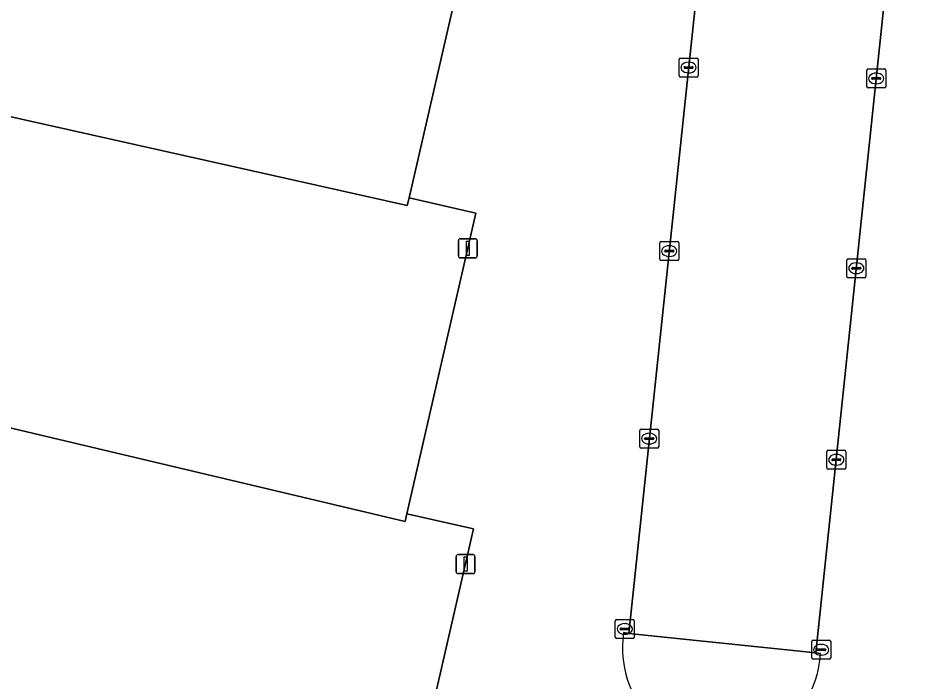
# Model space of a CAD drawing. Extents: x 161385 to 162589, y 388479 to 389756.
# Drawn here: x 162399.55 to 162447.55, y 388949.13 to 388984 of the extents above; entities that cross this region are included whole.
import ezdxf

# ---------------------------------------------------------------- set-up
doc = ezdxf.new("R2010")
doc.units = 0
for name, color, linetype in [('IMGEO_Groenvoorziening', 7, 'Continuous'), ('IMGEO_Kolk', 7, 'Continuous'), ('IMGEO_Lichtmast', 7, 'Continuous'), ('IMGEO_Pand', 7, 'Continuous'), ('IMGEO_Parkeervlak_open', 7, 'Continuous'), ('IMGEO_Rijbaan_lokaal_open', 7, 'Continuous')]:
    doc.layers.add(name, color=color, linetype=linetype)

msp = doc.modelspace()

# ---------------------------------------------------------------- linework, layer by layer
at = {"layer": 'IMGEO_Groenvoorziening'}
msp.add_lwpolyline([(162441.747, 388950.626), (162441.51, 388950.644), (162431.67, 388951.665), (162431.396, 388951.714)], dxfattribs=at)
msp.add_arc((162436.542, 388950.887), 5.212, 170.8722, 357.127, dxfattribs=at)
at = {"layer": 'IMGEO_Kolk'}
for p, q in [((162434.311, 388980.984), (162434.311, 388981.836)), ((162434.386, 388981.91), (162435.238, 388981.91)), ((162434.799, 388981.69), (162434.824, 388981.69)), ((162435.312, 388981.836), (162435.312, 388980.984)), ((162434.57, 388981.404), (162434.57, 388981.416)), ((162435.008, 388981.367), (162434.61, 388981.367)), ((162434.613, 388981.453), (162435.011, 388981.453)), ((162434.822, 388981.13), (162434.797, 388981.13)), ((162435.054, 388981.416), (162435.054, 388981.404)), ((162444.181, 388980.409), (162444.181, 388981.261)), ((162444.256, 388981.335), (162445.108, 388981.335)), ((162444.669, 388981.115), (162444.694, 388981.115)), ((162445.182, 388981.261), (162445.182, 388980.409)), ((162435.238, 388980.91), (162434.386, 388980.91)), ((162444.44, 388980.829), (162444.44, 388980.841)), ((162444.878, 388980.792), (162444.48, 388980.792)), ((162444.483, 388980.878), (162444.881, 388980.878)), ((162444.924, 388980.841), (162444.924, 388980.829)), ((162445.108, 388980.335), (162444.256, 388980.335)), ((162444.692, 388980.555), (162444.667, 388980.555)), ((162433.295, 388971.339), (162433.295, 388972.191)), ((162433.37, 388972.265), (162434.222, 388972.265)), ((162433.783, 388972.045), (162433.808, 388972.045)), ((162434.296, 388972.191), (162434.296, 388971.339)), ((162433.554, 388971.759), (162433.554, 388971.771)), ((162433.992, 388971.722), (162433.594, 388971.722)), ((162433.597, 388971.808), (162433.995, 388971.808)), ((162433.806, 388971.485), (162433.781, 388971.485)), ((162434.038, 388971.771), (162434.038, 388971.759)), ((162434.222, 388971.265), (162433.37, 388971.265)), ((162443.134, 388970.437), (162443.134, 388971.289)), ((162443.209, 388971.363), (162444.061, 388971.363)), ((162443.622, 388971.143), (162443.647, 388971.143)), ((162444.135, 388971.289), (162444.135, 388970.437)), ((162443.393, 388970.857), (162443.393, 388970.869)), ((162443.831, 388970.82), (162443.433, 388970.82)), ((162443.436, 388970.906), (162443.834, 388970.906)), ((162443.645, 388970.583), (162443.62, 388970.583)), ((162443.877, 388970.869), (162443.877, 388970.857)), ((162444.061, 388970.363), (162443.209, 388970.363)), ((162432.314, 388962.408), (162433.166, 388962.408)), ((162432.239, 388961.482), (162432.239, 388962.334)), ((162432.498, 388961.902), (162432.498, 388961.914)), ((162432.541, 388961.951), (162432.939, 388961.951)), ((162432.727, 388962.188), (162432.752, 388962.188)), ((162432.982, 388961.914), (162432.982, 388961.902)), ((162433.24, 388962.334), (162433.24, 388961.482)), ((162433.166, 388961.408), (162432.314, 388961.408)), ((162432.936, 388961.865), (162432.538, 388961.865)), ((162432.75, 388961.628), (162432.725, 388961.628)), ((162442.083, 388960.371), (162442.083, 388961.223)), ((162442.158, 388961.297), (162443.01, 388961.297)), ((162442.571, 388961.077), (162442.596, 388961.077)), ((162443.084, 388961.223), (162443.084, 388960.371)), ((162442.342, 388960.791), (162442.342, 388960.803)), ((162442.78, 388960.754), (162442.382, 388960.754)), ((162442.385, 388960.84), (162442.783, 388960.84)), ((162442.594, 388960.517), (162442.569, 388960.517)), ((162442.826, 388960.803), (162442.826, 388960.791)), ((162443.01, 388960.297), (162442.158, 388960.297)), ((162430.955, 388951.481), (162430.955, 388952.333)), ((162431.03, 388952.407), (162431.882, 388952.407)), ((162431.956, 388952.333), (162431.956, 388951.481)), ((162431.214, 388951.901), (162431.214, 388951.913)), ((162431.652, 388951.864), (162431.254, 388951.864)), ((162431.257, 388951.95), (162431.655, 388951.95)), ((162431.443, 388952.187), (162431.468, 388952.187)), ((162431.698, 388951.913), (162431.698, 388951.901)), ((162431.882, 388951.407), (162431.03, 388951.407)), ((162431.466, 388951.627), (162431.441, 388951.627)), ((162441.287, 388950.389), (162441.287, 388951.241)), ((162441.362, 388951.315), (162442.214, 388951.315)), ((162441.589, 388950.858), (162441.987, 388950.858)), ((162441.775, 388951.095), (162441.8, 388951.095)), ((162442.288, 388951.241), (162442.288, 388950.389)), ((162441.546, 388950.809), (162441.546, 388950.821)), ((162441.984, 388950.772), (162441.586, 388950.772)), ((162441.798, 388950.535), (162441.773, 388950.535)), ((162442.03, 388950.821), (162442.03, 388950.809)), ((162442.214, 388950.315), (162441.362, 388950.315))]:
    msp.add_line(p, q, dxfattribs=at)
for points in [[(162434.311, 388980.984), (162434.311, 388981.836)], [(162434.386, 388981.91), (162435.238, 388981.91)], [(162435.312, 388981.836), (162435.312, 388980.984)], [(162444.181, 388980.409), (162444.181, 388981.261)], [(162444.256, 388981.335), (162445.108, 388981.335)], [(162445.182, 388981.261), (162445.182, 388980.409)], [(162435.238, 388980.91), (162434.386, 388980.91)], [(162445.108, 388980.335), (162444.256, 388980.335)], [(162433.295, 388971.339), (162433.295, 388972.191)], [(162433.37, 388972.265), (162434.222, 388972.265)], [(162434.296, 388972.191), (162434.296, 388971.339)], [(162434.222, 388971.265), (162433.37, 388971.265)], [(162443.134, 388970.437), (162443.134, 388971.289)], [(162443.209, 388971.363), (162444.061, 388971.363)], [(162444.135, 388971.289), (162444.135, 388970.437)], [(162444.061, 388970.363), (162443.209, 388970.363)], [(162432.314, 388962.408), (162433.166, 388962.408)], [(162432.239, 388961.482), (162432.239, 388962.334)], [(162433.24, 388962.334), (162433.24, 388961.482)], [(162433.166, 388961.408), (162432.314, 388961.408)], [(162442.083, 388960.371), (162442.083, 388961.223)], [(162442.158, 388961.297), (162443.01, 388961.297)], [(162443.084, 388961.223), (162443.084, 388960.371)], [(162443.01, 388960.297), (162442.158, 388960.297)], [(162430.955, 388951.481), (162430.955, 388952.333)], [(162431.03, 388952.407), (162431.882, 388952.407)], [(162431.956, 388952.333), (162431.956, 388951.481)], [(162431.882, 388951.407), (162431.03, 388951.407)], [(162441.287, 388950.389), (162441.287, 388951.241)], [(162441.362, 388951.315), (162442.214, 388951.315)], [(162442.288, 388951.241), (162442.288, 388950.389)], [(162442.214, 388950.315), (162441.362, 388950.315)]]:
    msp.add_lwpolyline(points, dxfattribs=at)
for centre, radius, start, end in [((162434.388, 388981.834), 0.0765, 91.552, 178.448), ((162434.388, 388981.834), 0.0765, 91.552, 178.448), ((162435.236, 388981.834), 0.0765, 1.552, 88.448), ((162435.236, 388981.834), 0.0765, 1.552, 88.448), ((162434.61, 388981.413), 0.0403, 85.8775, 175.7526), ((162434.607, 388981.403), 0.0366, 178.938, 274.7102), ((162435.011, 388981.41), 0.043, 264.8664, 352.4533), ((162435.015, 388981.415), 0.0386, 1.7309, 96.639), ((162444.258, 388981.259), 0.0765, 91.552, 178.448), ((162444.258, 388981.259), 0.0765, 91.552, 178.448), ((162445.106, 388981.259), 0.0765, 1.552, 88.448), ((162445.106, 388981.259), 0.0765, 1.552, 88.448), ((162434.388, 388980.986), 0.0765, 181.552, 268.448), ((162434.388, 388980.986), 0.0765, 181.552, 268.448), ((162435.236, 388980.986), 0.0765, 271.552, 358.448), ((162435.236, 388980.986), 0.0765, 271.552, 358.448), ((162444.48, 388980.838), 0.0403, 85.8775, 175.7526), ((162444.477, 388980.828), 0.0366, 178.938, 274.7102), ((162444.881, 388980.835), 0.043, 264.8664, 352.4533), ((162444.885, 388980.84), 0.0386, 1.7309, 96.639), ((162444.258, 388980.411), 0.0765, 181.552, 268.448), ((162444.258, 388980.411), 0.0765, 181.552, 268.448), ((162445.106, 388980.411), 0.0765, 271.552, 358.448), ((162445.106, 388980.411), 0.0765, 271.552, 358.448), ((162433.372, 388972.189), 0.0765, 91.552, 178.448), ((162433.372, 388972.189), 0.0765, 91.552, 178.448), ((162434.22, 388972.189), 0.0765, 1.552, 88.448), ((162434.22, 388972.189), 0.0765, 1.552, 88.448), ((162433.594, 388971.768), 0.0403, 85.8775, 175.7526), ((162433.591, 388971.758), 0.0366, 178.938, 274.7102), ((162433.995, 388971.765), 0.043, 264.8664, 352.4533), ((162433.999, 388971.77), 0.0386, 1.7309, 96.639), ((162433.372, 388971.341), 0.0765, 181.552, 268.448), ((162433.372, 388971.341), 0.0765, 181.552, 268.448), ((162434.22, 388971.341), 0.0765, 271.552, 358.448), ((162434.22, 388971.341), 0.0765, 271.552, 358.448), ((162443.211, 388971.287), 0.0765, 91.552, 178.448), ((162443.211, 388971.287), 0.0765, 91.552, 178.448), ((162444.059, 388971.287), 0.0765, 1.552, 88.448), ((162444.059, 388971.287), 0.0765, 1.552, 88.448), ((162443.433, 388970.866), 0.0403, 85.8775, 175.7526), ((162443.43, 388970.856), 0.0366, 178.938, 274.7102), ((162443.834, 388970.863), 0.043, 264.8664, 352.4533), ((162443.838, 388970.868), 0.0386, 1.7309, 96.639), ((162443.211, 388970.439), 0.0765, 181.552, 268.448), ((162443.211, 388970.439), 0.0765, 181.552, 268.448), ((162444.059, 388970.439), 0.0765, 271.552, 358.448), ((162444.059, 388970.439), 0.0765, 271.552, 358.448), ((162432.316, 388962.332), 0.0765, 91.552, 178.448), ((162432.316, 388962.332), 0.0765, 91.552, 178.448), ((162433.164, 388962.332), 0.0765, 1.552, 88.448), ((162433.164, 388962.332), 0.0765, 1.552, 88.448), ((162432.538, 388961.911), 0.0403, 85.8775, 175.7526), ((162432.535, 388961.901), 0.0366, 178.938, 274.7102), ((162432.939, 388961.908), 0.043, 264.8664, 352.4533), ((162432.943, 388961.913), 0.0386, 1.7309, 96.639), ((162432.316, 388961.484), 0.0765, 181.552, 268.448), ((162432.316, 388961.484), 0.0765, 181.552, 268.448), ((162433.164, 388961.484), 0.0765, 271.552, 358.448), ((162433.164, 388961.484), 0.0765, 271.552, 358.448), ((162442.16, 388961.221), 0.0765, 91.552, 178.448), ((162442.16, 388961.221), 0.0765, 91.552, 178.448), ((162443.008, 388961.221), 0.0765, 1.552, 88.448), ((162443.008, 388961.221), 0.0765, 1.552, 88.448), ((162442.382, 388960.8), 0.0403, 85.8775, 175.7526), ((162442.379, 388960.79), 0.0366, 178.938, 274.7102), ((162442.783, 388960.797), 0.043, 264.8664, 352.4533), ((162442.787, 388960.802), 0.0386, 1.7309, 96.639), ((162442.16, 388960.373), 0.0765, 181.552, 268.448), ((162442.16, 388960.373), 0.0765, 181.552, 268.448), ((162443.008, 388960.373), 0.0765, 271.552, 358.448), ((162443.008, 388960.373), 0.0765, 271.552, 358.448), ((162431.032, 388952.331), 0.0765, 91.552, 178.448), ((162431.032, 388952.331), 0.0765, 91.552, 178.448), ((162431.88, 388952.331), 0.0765, 1.552, 88.448), ((162431.88, 388952.331), 0.0765, 1.552, 88.448), ((162431.254, 388951.91), 0.0403, 85.8775, 175.7526), ((162431.251, 388951.9), 0.0366, 178.938, 274.7102), ((162431.655, 388951.907), 0.043, 264.8664, 352.4533), ((162431.659, 388951.912), 0.0386, 1.7309, 96.639), ((162431.032, 388951.483), 0.0765, 181.552, 268.448), ((162431.032, 388951.483), 0.0765, 181.552, 268.448), ((162431.88, 388951.483), 0.0765, 271.552, 358.448), ((162431.88, 388951.483), 0.0765, 271.552, 358.448), ((162441.364, 388951.239), 0.0765, 91.552, 178.448), ((162441.364, 388951.239), 0.0765, 91.552, 178.448), ((162441.586, 388950.818), 0.0403, 85.8775, 175.7526), ((162441.991, 388950.82), 0.0386, 1.7309, 96.639), ((162442.212, 388951.239), 0.0765, 1.552, 88.448), ((162442.212, 388951.239), 0.0765, 1.552, 88.448), ((162441.364, 388950.391), 0.0765, 181.552, 268.448), ((162441.364, 388950.391), 0.0765, 181.552, 268.448), ((162441.583, 388950.808), 0.0366, 178.938, 274.7102), ((162441.987, 388950.815), 0.043, 264.8664, 352.4533), ((162442.212, 388950.391), 0.0765, 271.552, 358.448), ((162442.212, 388950.391), 0.0765, 271.552, 358.448)]:
    msp.add_arc(centre, radius, start, end, dxfattribs=at)
for centre, major_axis, ratio, start_param, end_param in [((162434.798, 388981.41), (-0.387, 0.002), 0.722429, 4.712389, 7.853982), ((162434.823, 388981.41), (-0.39, 0.002), 0.717154, 1.570796, 4.712389), ((162444.668, 388980.835), (-0.387, 0.002), 0.722429, 4.712389, 7.853982), ((162444.693, 388980.835), (-0.39, 0.002), 0.717154, 1.570796, 4.712389), ((162433.782, 388971.765), (-0.387, 0.002), 0.722429, 4.712389, 7.853982), ((162433.807, 388971.765), (-0.39, 0.002), 0.717154, 1.570796, 4.712389), ((162443.621, 388970.863), (-0.387, 0.002), 0.722429, 4.712389, 7.853982), ((162443.646, 388970.863), (-0.39, 0.002), 0.717154, 1.570796, 4.712389), ((162432.726, 388961.908), (-0.387, 0.002), 0.722429, 4.712389, 7.853982), ((162432.751, 388961.908), (-0.39, 0.002), 0.717154, 1.570796, 4.712389), ((162442.57, 388960.797), (-0.387, 0.002), 0.722429, 4.712389, 7.853982), ((162442.595, 388960.797), (-0.39, 0.002), 0.717154, 1.570796, 4.712389), ((162431.442, 388951.907), (-0.387, 0.002), 0.722429, 4.712389, 7.853982), ((162431.467, 388951.907), (-0.39, 0.002), 0.717154, 1.570796, 4.712389), ((162441.774, 388950.815), (-0.387, 0.002), 0.722429, 4.712389, 7.853982), ((162441.799, 388950.815), (-0.39, 0.002), 0.717154, 1.570796, 4.712389)]:
    msp.add_ellipse(centre, major_axis=major_axis, ratio=ratio, start_param=start_param, end_param=end_param, dxfattribs=at)
at = {"layer": 'IMGEO_Lichtmast'}
for p, q in [((162422.704, 388971.509), (162422.704, 388972.309)), ((162422.704, 388972.309), (162422.704, 388971.509)), ((162422.804, 388972.409), (162423.594, 388972.409)), ((162423.594, 388972.409), (162422.804, 388972.409)), ((162423.694, 388972.309), (162423.694, 388971.509)), ((162423.694, 388971.509), (162423.694, 388972.309)), ((162423.594, 388971.409), (162422.804, 388971.409)), ((162422.804, 388971.409), (162423.594, 388971.409)), ((162422.587, 388954.917), (162422.587, 388955.717)), ((162422.587, 388955.717), (162422.587, 388954.917)), ((162422.687, 388955.817), (162423.477, 388955.817)), ((162423.477, 388955.817), (162422.687, 388955.817)), ((162423.577, 388955.717), (162423.577, 388954.917)), ((162423.577, 388954.917), (162423.577, 388955.717)), ((162423.477, 388954.817), (162422.687, 388954.817)), ((162422.687, 388954.817), (162423.477, 388954.817))]:
    msp.add_line(p, q, dxfattribs=at)
for points in [[(162423.124, 388972.284), (162423.274, 388972.284), (162423.274, 388971.534), (162423.124, 388971.534), (162423.124, 388972.284)], [(162423.007, 388955.692), (162423.157, 388955.692), (162423.157, 388954.942), (162423.007, 388954.942), (162423.007, 388955.692)]]:
    msp.add_lwpolyline(points, dxfattribs=at)
for centre, start, end in [((162422.804, 388972.309), 90, 180), ((162422.804, 388972.309), 90, 180), ((162423.594, 388972.309), 0, 90), ((162423.594, 388972.309), 360, 90), ((162422.804, 388971.509), 180, 270), ((162422.804, 388971.509), 180, 270), ((162423.594, 388971.509), 270, 0), ((162423.594, 388971.509), 270, 0), ((162422.687, 388955.717), 90, 180), ((162422.687, 388955.717), 90, 180), ((162423.477, 388955.717), 0, 90), ((162423.477, 388955.717), 360, 90), ((162422.687, 388954.917), 180, 270), ((162422.687, 388954.917), 180, 270), ((162423.477, 388954.917), 270, 0), ((162423.477, 388954.917), 270, 0)]:
    msp.add_arc(centre, 0.1, start, end, dxfattribs=at)
at = {"layer": 'IMGEO_Pand'}
for points in [[(162391.651, 388980.499), (162420.013, 388974.152), (162420.107, 388974.561), (162423.742, 388990.359), (162420.208, 388991.162), (162420.115, 388990.752), (162402.081, 388995.033), (162400.299, 388987.229), (162395.008, 388988.423), (162393.661, 388982.525), (162392.188, 388982.852)], [(162391.651, 388980.499), (162391.255, 388978.767), (162392.796, 388978.415), (162391.365, 388972.534), (162396.693, 388971.325), (162394.888, 388963.467), (162419.899, 388957.548), (162419.993, 388957.957), (162423.624, 388973.76), (162420.107, 388974.561), (162420.013, 388974.152)], [(162384.447, 388949.052), (162419.784, 388940.978), (162419.878, 388941.387), (162423.507, 388957.168), (162419.993, 388957.957), (162419.899, 388957.548), (162394.888, 388963.467), (162393.084, 388955.61), (162387.778, 388956.849), (162386.421, 388950.942), (162384.957, 388951.266)]]:
    msp.add_lwpolyline(points, close=True, dxfattribs=at)
at = {"layer": 'IMGEO_Parkeervlak_open'}
msp.add_lwpolyline([(162447.038, 389003.23), (162437.221, 389004.152), (162436.782, 389000), (162431.67, 388951.665), (162441.51, 388950.644), (162446.698, 389000)], close=True, dxfattribs=at)
at = {"layer": 'IMGEO_Rijbaan_lokaal_open'}
for points in [[(162399.165, 389026.921), (162397.197, 389018.273), (162397.899, 389018.432), (162398.693, 389018.543), (162399.494, 389018.583), (162400.295, 389018.551), (162401.09, 389018.447), (162401.524, 389018.342), (162401.48, 389018.039), (162421.544, 389013.452), (162420.472, 389008.793), (162420.214, 389007.794), (162423.709, 389006.989), (162422.212, 389000), (162420.208, 388991.162), (162423.742, 388990.359), (162420.107, 388974.561), (162423.624, 388973.76), (162419.993, 388957.957), (162423.507, 388957.168), (162419.878, 388941.387)], [(162447.548, 389005.598), (162447.362, 389003.217), (162447.038, 389003.23), (162446.698, 389000), (162441.51, 388950.644), (162441.747, 388950.626)], [(162431.396, 388951.714), (162431.67, 388951.665), (162436.782, 389000), (162437.221, 389004.152), (162436.917, 389004.194), (162436.958, 389004.649)]]:
    msp.add_lwpolyline(points, dxfattribs=at)
msp.add_arc((162436.542, 388950.887), 5.212, 170.8722, 357.127, dxfattribs=at)

doc.saveas('drawing.dxf')
